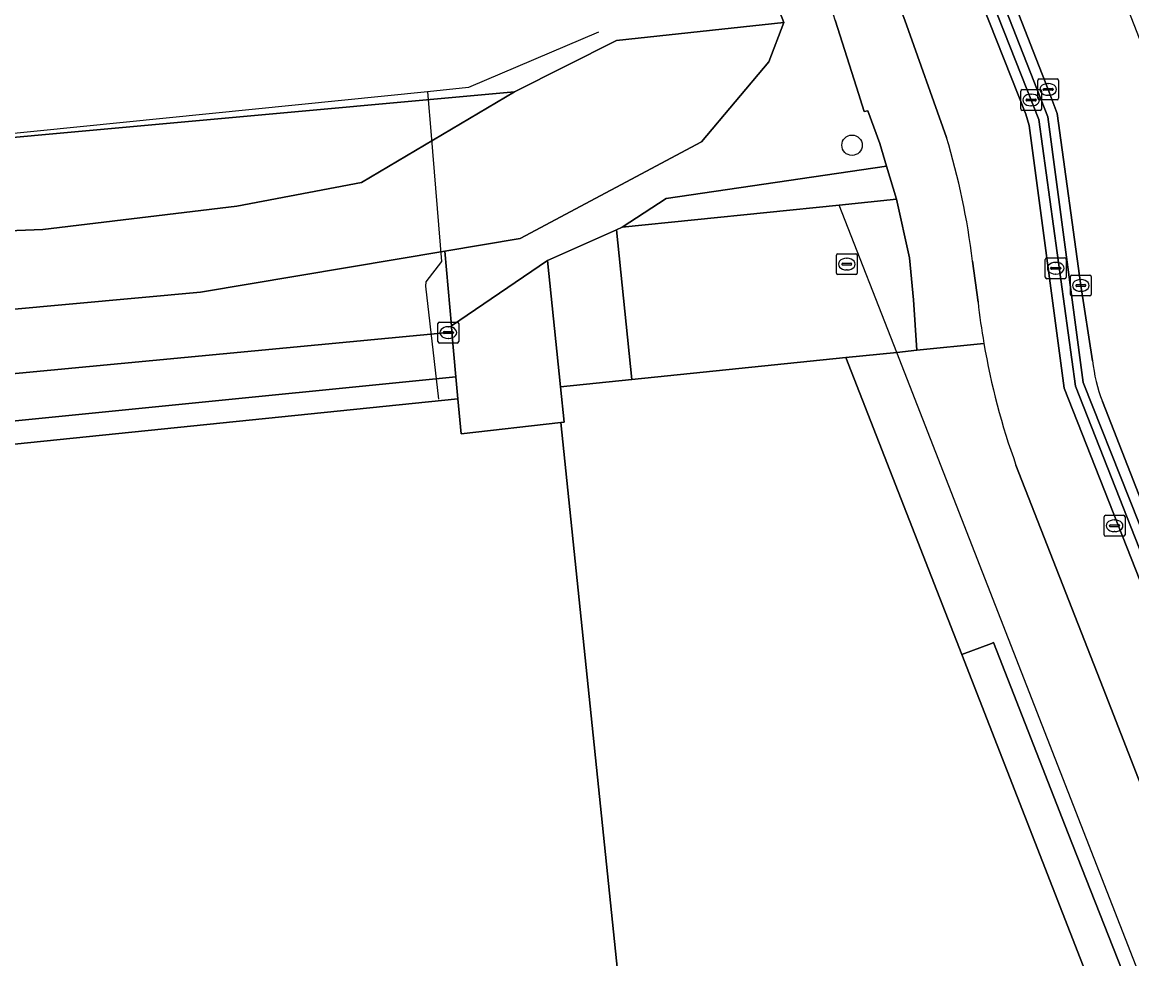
# Model space of a CAD drawing. Extents: x 160675 to 161153, y 383241 to 383714.
# Drawn here: x 161064.7 to 161117.8, y 383635.2 to 383680 of the extents above; entities that cross this region are included whole.
import ezdxf

# ---------------------------------------------------------------- set-up
doc = ezdxf.new("R2010")
doc.units = 0
for name, color, linetype in [('IMGEO_Boom', 7, 'Continuous'), ('IMGEO_Erf', 7, 'Continuous'), ('IMGEO_Fietspad_open', 7, 'Continuous'), ('IMGEO_Groenvoorziening', 7, 'Continuous'), ('IMGEO_Hek', 7, 'Continuous'), ('IMGEO_Kolk', 7, 'Continuous'), ('IMGEO_Muur', 7, 'Continuous'), ('IMGEO_Pand', 7, 'Continuous'), ('IMGEO_Pand_overbouw', 7, 'Continuous'), ('IMGEO_Parkeervlak_open', 7, 'Continuous'), ('IMGEO_Rijbaan_lokaal_gesloten', 7, 'Continuous'), ('IMGEO_Rioolput', 7, 'Continuous'), ('IMGEO_Spoorbaan_halfverhard', 7, 'Continuous'), ('IMGEO_Struiken', 7, 'Continuous'), ('IMGEO_Verkeerseiland_open', 7, 'Continuous'), ('IMGEO_Voetpad_open', 7, 'Continuous')]:
    doc.layers.add(name, color=color, linetype=linetype)

msp = doc.modelspace()

# ---------------------------------------------------------------- linework, layer by layer
at = {"layer": 'IMGEO_Boom'}
msp.add_circle((161104.402, 383674.15), 0.489, dxfattribs=at)
at = {"layer": 'IMGEO_Erf'}
msp.add_lwpolyline([(160984.439, 383636.549), (161000, 383638.275), (161000.191, 383638.296), (161000, 383640.144), (160999.151, 383648.35), (161000, 383648.437), (161003.926, 383648.838), (161003.438, 383653.613), (161085.53, 383662.01), (161085.439, 383663.057), (161025.202, 383657.046), (161003.316, 383654.807), (161002.299, 383664.755), (160997.79, 383664.294), (160994.689, 383663.977), (160994.814, 383662.758), (160951.872, 383660.829)], dxfattribs=at)
at = {"layer": 'IMGEO_Fietspad_open'}
for points in [[(161097.766, 383703.744), (161097.85, 383703.595), (161098.204, 383702.691), (161098.772, 383701.242), (161099.793, 383698.635), (161100.361, 383697.187), (161101.481, 383694.329), (161102.047, 383692.884), (161102.13, 383692.673), (161102.556, 383691.584), (161102.717, 383691.173), (161103.11, 383690.171), (161103.407, 383689.413), (161103.974, 383687.967), (161104.969, 383685.426), (161105.533, 383683.987), (161106.352, 383681.71), (161106.595, 383681.016), (161106.763, 383680.56), (161106.927, 383680.134), (161108.924, 383674.525)], [(161120.114, 383648.424), (161114.555, 383662.518), (161112.881, 383675.087), (161112.719, 383675.631), (161110.622, 383680.952)], [(161110.174, 383668.606), (161110.435, 383666.644)], [(161112.251, 383658.839), (161116.417, 383648.151), (161121.016, 383636.367), (161123.772, 383629.391), (161124.553, 383627.388), (161129.89, 383613.554), (161130.958, 383610.786), (161134.852, 383600.694)]]:
    msp.add_lwpolyline(points, dxfattribs=at)
for centre, radius, start, end in [((161074.583, 383664.181), 35.865, 7.0868, 16.7627), ((161144.251, 383670.396), 34.024, 186.332, 189.7014), ((161144.169, 383670.377), 33.94, 189.6928, 199.8747)]:
    msp.add_arc(centre, radius, start, end, dxfattribs=at)
at = {"layer": 'IMGEO_Groenvoorziening'}
for points in [[(161106.054, 383673.151), (161105.728, 383674.229), (161105.151, 383675.803), (161104.984, 383675.771), (161104.622, 383676.937), (161103.598, 383680.141), (161103.437, 383680.646), (161103.398, 383680.78), (161100.944, 383680.528), (161101.13, 383680.028), (161100.414, 383678.137), (161097.199, 383674.315), (161088.518, 383669.68), (161084.914, 383669.077), (161085.226, 383665.497), (161089.832, 383668.628), (161093.128, 383670.1), (161093.399, 383670.221), (161095.503, 383671.601)], [(161024.953, 383659.484), (161085.252, 383665.198), (161085.226, 383665.497), (161084.914, 383669.077), (161073.219, 383667.119), (161060.798, 383665.989), (161024.185, 383666.994)]]:
    msp.add_lwpolyline(points, close=True, dxfattribs=at)
at = {"layer": 'IMGEO_Hek'}
for points in [[(161092.268, 383679.561), (161086.049, 383676.92), (161084.075, 383676.703), (161084.249, 383674.639), (161084.748, 383668.585), (161083.999, 383667.607), (161083.978, 383667.396), (161084.601, 383662)], [(161084.075, 383676.703), (161036.085, 383671.875), (161029.577, 383671.395)], [(161084.914, 383669.077), (161085.226, 383665.497)], [(161085.226, 383665.497), (161085.252, 383665.198)], [(161085.252, 383665.198), (161085.439, 383663.057)], [(161085.439, 383663.057), (161085.53, 383662.01)]]:
    msp.add_lwpolyline(points, dxfattribs=at)
at = {"layer": 'IMGEO_Kolk'}
for p, q in [((161113.29, 383676.396), (161113.29, 383677.248)), ((161113.365, 383677.322), (161114.217, 383677.322)), ((161113.778, 383677.102), (161113.803, 383677.102)), ((161114.291, 383677.248), (161114.291, 383676.396)), ((161112.479, 383675.889), (161112.479, 383676.741)), ((161112.554, 383676.815), (161113.406, 383676.815)), ((161112.967, 383676.595), (161112.992, 383676.595)), ((161113.48, 383676.741), (161113.48, 383675.889)), ((161113.549, 383676.816), (161113.549, 383676.828)), ((161113.987, 383676.779), (161113.589, 383676.779)), ((161113.592, 383676.865), (161113.99, 383676.865)), ((161113.801, 383676.542), (161113.776, 383676.542)), ((161114.033, 383676.828), (161114.033, 383676.816)), ((161112.738, 383676.309), (161112.738, 383676.321)), ((161113.176, 383676.272), (161112.778, 383676.272)), ((161112.781, 383676.358), (161113.179, 383676.358)), ((161112.99, 383676.035), (161112.965, 383676.035)), ((161113.222, 383676.321), (161113.222, 383676.309)), ((161114.217, 383676.322), (161113.365, 383676.322)), ((161113.406, 383675.815), (161112.554, 383675.815)), ((161113.652, 383667.834), (161113.652, 383668.686)), ((161113.727, 383668.76), (161114.579, 383668.76)), ((161114.653, 383668.686), (161114.653, 383667.834)), ((161113.911, 383668.254), (161113.911, 383668.266)), ((161114.349, 383668.217), (161113.951, 383668.217)), ((161113.954, 383668.303), (161114.352, 383668.303)), ((161114.14, 383668.54), (161114.165, 383668.54)), ((161114.395, 383668.266), (161114.395, 383668.254)), ((161114.579, 383667.76), (161113.727, 383667.76)), ((161114.163, 383667.98), (161114.138, 383667.98)), ((161114.853, 383667.01), (161114.853, 383667.862)), ((161114.928, 383667.936), (161115.78, 383667.936)), ((161115.341, 383667.716), (161115.366, 383667.716)), ((161115.854, 383667.862), (161115.854, 383667.01)), ((161115.112, 383667.43), (161115.112, 383667.442)), ((161115.55, 383667.393), (161115.152, 383667.393)), ((161115.155, 383667.479), (161115.553, 383667.479)), ((161115.364, 383667.156), (161115.339, 383667.156)), ((161115.596, 383667.442), (161115.596, 383667.43)), ((161115.78, 383666.936), (161114.928, 383666.936))]:
    msp.add_line(p, q, dxfattribs=at)
for points in [[(161113.29, 383676.396), (161113.29, 383677.248)], [(161113.365, 383677.322), (161114.217, 383677.322)], [(161114.291, 383677.248), (161114.291, 383676.396)], [(161112.479, 383675.889), (161112.479, 383676.741)], [(161112.554, 383676.815), (161113.406, 383676.815)], [(161113.48, 383676.741), (161113.48, 383675.889)], [(161114.217, 383676.322), (161113.365, 383676.322)], [(161113.406, 383675.815), (161112.554, 383675.815)], [(161113.652, 383667.834), (161113.652, 383668.686)], [(161113.727, 383668.76), (161114.579, 383668.76)], [(161114.653, 383668.686), (161114.653, 383667.834)], [(161114.579, 383667.76), (161113.727, 383667.76)], [(161114.853, 383667.01), (161114.853, 383667.862)], [(161114.928, 383667.936), (161115.78, 383667.936)], [(161115.854, 383667.862), (161115.854, 383667.01)], [(161115.78, 383666.936), (161114.928, 383666.936)]]:
    msp.add_lwpolyline(points, dxfattribs=at)
for centre, radius, start, end in [((161113.367, 383677.246), 0.0765, 91.552, 178.448), ((161113.367, 383677.246), 0.0765, 91.552, 178.448), ((161114.215, 383677.246), 0.0765, 1.552, 88.448), ((161114.215, 383677.246), 0.0765, 1.552, 88.448), ((161112.556, 383676.739), 0.0765, 91.552, 178.448), ((161112.556, 383676.739), 0.0765, 91.552, 178.448), ((161113.404, 383676.739), 0.0765, 1.552, 88.448), ((161113.404, 383676.739), 0.0765, 1.552, 88.448), ((161113.589, 383676.825), 0.0403, 85.8775, 175.7526), ((161113.586, 383676.815), 0.0366, 178.938, 274.7102), ((161113.99, 383676.822), 0.043, 264.8664, 352.4533), ((161113.994, 383676.827), 0.0386, 1.7309, 96.639), ((161112.778, 383676.318), 0.0403, 85.8775, 175.7526), ((161112.775, 383676.308), 0.0366, 178.938, 274.7102), ((161113.179, 383676.315), 0.043, 264.8664, 352.4533), ((161113.183, 383676.32), 0.0386, 1.7309, 96.639), ((161113.367, 383676.398), 0.0765, 181.552, 268.448), ((161113.367, 383676.398), 0.0765, 181.552, 268.448), ((161114.215, 383676.398), 0.0765, 271.552, 358.448), ((161114.215, 383676.398), 0.0765, 271.552, 358.448), ((161112.556, 383675.891), 0.0765, 181.552, 268.448), ((161112.556, 383675.891), 0.0765, 181.552, 268.448), ((161113.404, 383675.891), 0.0765, 271.552, 358.448), ((161113.404, 383675.891), 0.0765, 271.552, 358.448), ((161113.729, 383668.684), 0.0765, 91.552, 178.448), ((161113.729, 383668.684), 0.0765, 91.552, 178.448), ((161114.577, 383668.684), 0.0765, 1.552, 88.448), ((161114.577, 383668.684), 0.0765, 1.552, 88.448), ((161113.951, 383668.263), 0.0403, 85.8775, 175.7526), ((161113.948, 383668.253), 0.0366, 178.938, 274.7102), ((161114.352, 383668.26), 0.043, 264.8664, 352.4533), ((161114.356, 383668.265), 0.0386, 1.7309, 96.639), ((161113.729, 383667.836), 0.0765, 181.552, 268.448), ((161113.729, 383667.836), 0.0765, 181.552, 268.448), ((161114.577, 383667.836), 0.0765, 271.552, 358.448), ((161114.577, 383667.836), 0.0765, 271.552, 358.448), ((161114.93, 383667.86), 0.0765, 91.552, 178.448), ((161114.93, 383667.86), 0.0765, 91.552, 178.448), ((161115.778, 383667.86), 0.0765, 1.552, 88.448), ((161115.778, 383667.86), 0.0765, 1.552, 88.448), ((161114.93, 383667.012), 0.0765, 181.552, 268.448), ((161114.93, 383667.012), 0.0765, 181.552, 268.448), ((161115.152, 383667.439), 0.0403, 85.8775, 175.7526), ((161115.149, 383667.429), 0.0366, 178.938, 274.7102), ((161115.553, 383667.436), 0.043, 264.8664, 352.4533), ((161115.557, 383667.441), 0.0386, 1.7309, 96.639), ((161115.778, 383667.012), 0.0765, 271.552, 358.448), ((161115.778, 383667.012), 0.0765, 271.552, 358.448)]:
    msp.add_arc(centre, radius, start, end, dxfattribs=at)
for centre, major_axis, ratio, start_param, end_param in [((161113.777, 383676.822), (-0.387, 0.002), 0.722429, 4.712389, 7.853982), ((161113.802, 383676.822), (-0.39, 0.002), 0.717154, 1.570796, 4.712389), ((161112.966, 383676.315), (-0.387, 0.002), 0.722429, 4.712389, 7.853982), ((161112.991, 383676.315), (-0.39, 0.002), 0.717154, 1.570796, 4.712389), ((161114.139, 383668.26), (-0.387, 0.002), 0.722429, 4.712389, 7.853982), ((161114.164, 383668.26), (-0.39, 0.002), 0.717154, 1.570796, 4.712389), ((161115.34, 383667.436), (-0.387, 0.002), 0.722429, 4.712389, 7.853982), ((161115.365, 383667.436), (-0.39, 0.002), 0.717154, 1.570796, 4.712389)]:
    msp.add_ellipse(centre, major_axis=major_axis, ratio=ratio, start_param=start_param, end_param=end_param, dxfattribs=at)
at = {"layer": 'IMGEO_Muur'}
msp.add_lwpolyline([(161113.775, 383675.508), (161111.583, 383681.078), (161111.104, 383682.245), (161110.868, 383682.188), (161110.589, 383682.158), (161110.911, 383681.515), (161111.116, 383681.03), (161113.349, 383675.386), (161115.096, 383662.622), (161119.488, 383651.466), (161120.137, 383649.752), (161120.575, 383649.918), (161119.9, 383651.622), (161115.471, 383662.794)], close=True, dxfattribs=at)
msp.add_lwpolyline([(161093.127, 383679.163), (161101.13, 383680.028)], dxfattribs=at)
at = {"layer": 'IMGEO_Pand'}
for points in [[(161126.246, 383601.922), (161127.726, 383601.955), (161127.701, 383603.071), (161127.441, 383604.134), (161125.936, 383607.995), (161124.848, 383610.787), (161109.653, 383649.767), (161104.111, 383663.984), (161093.866, 383662.93), (161090.454, 383662.579), (161090.629, 383660.888), (161090.467, 383660.87), (161096.92, 383598.37), (161097.8, 383598.45), (161097.706, 383599.338), (161104.472, 383600.076), (161105.209, 383592.833), (161124.609, 383598.054), (161124.448, 383598.436)], [(161027.74, 383581.8), (161076.456, 383586.789), (161075.89, 383591.57), (161084.73, 383592.49), (161085.023, 383589.483), (161085.1, 383588.687), (161085.197, 383587.691), (161089.735, 383588.159), (161096.343, 383588.84), (161099.422, 383589.166), (161099.226, 383591.056), (161103.493, 383591.497), (161102.865, 383597.667), (161097.94, 383597.13), (161097.8, 383598.45), (161096.92, 383598.37), (161090.467, 383660.87), (161085.69, 383660.33), (161085.53, 383662.01), (161003.438, 383653.613)]]:
    msp.add_lwpolyline(points, dxfattribs=at)
at = {"layer": 'IMGEO_Pand_overbouw'}
msp.add_lwpolyline([(161104.33, 383589.715), (161130.783, 383592.297), (161134.466, 383592.657), (161133.637, 383594.78), (161132.48, 383597.748), (161128.903, 383606.916), (161128.029, 383609.158), (161126.944, 383611.937), (161106.542, 383664.234), (161103.793, 383671.281), (161093.399, 383670.221), (161093.128, 383670.1), (161093.866, 383662.93), (161104.111, 383663.984), (161109.653, 383649.767), (161124.848, 383610.787), (161125.936, 383607.995), (161127.441, 383604.134), (161127.701, 383603.071), (161127.726, 383601.955), (161126.246, 383601.922)], dxfattribs=at)
at = {"layer": 'IMGEO_Parkeervlak_open'}
for points in [[(161106.535, 383671.561), (161106.054, 383673.151), (161095.503, 383671.601), (161093.399, 383670.221), (161103.793, 383671.281)], [(161107.148, 383668.764), (161106.535, 383671.561), (161103.793, 383671.281), (161093.399, 383670.221), (161093.128, 383670.1), (161093.866, 383662.93), (161104.111, 383663.984), (161106.542, 383664.234), (161107.499, 383664.332), (161107.349, 383666.754)], [(161089.832, 383668.628), (161085.226, 383665.497), (161085.252, 383665.198), (161085.439, 383663.057), (161085.53, 383662.01), (161085.69, 383660.33), (161090.467, 383660.87), (161090.629, 383660.888), (161090.454, 383662.579)]]:
    msp.add_lwpolyline(points, close=True, dxfattribs=at)
at = {"layer": 'IMGEO_Rijbaan_lokaal_gesloten'}
for points in [[(161144.838, 383610.851), (161117.027, 383682.179), (161111.913, 383681.625), (161112.098, 383681.153), (161113.792, 383676.822), (161114.217, 383675.667), (161115.354, 383667.436), (161115.917, 383663.833)], [(161116.385, 383661.887), (161120.125, 383652.32), (161121.468, 383648.922), (161127.779, 383632.959), (161130.661, 383625.681), (161134.469, 383616.066), (161134.768, 383615.31), (161135.539, 383613.332), (161136.862, 383609.936), (161139.208, 383603.621)]]:
    msp.add_lwpolyline(points, dxfattribs=at)
msp.add_arc((161123.526, 383664.634), 7.651, 186.0064, 201.0385, dxfattribs=at)
at = {"layer": 'IMGEO_Rioolput'}
for p, q in [((161103.653, 383668.032), (161103.653, 383668.884)), ((161103.728, 383668.958), (161104.58, 383668.958)), ((161104.141, 383668.738), (161104.166, 383668.738)), ((161104.654, 383668.884), (161104.654, 383668.032)), ((161103.912, 383668.452), (161103.912, 383668.464)), ((161104.35, 383668.415), (161103.952, 383668.415)), ((161103.955, 383668.501), (161104.353, 383668.501)), ((161104.164, 383668.178), (161104.139, 383668.178)), ((161104.396, 383668.464), (161104.396, 383668.452)), ((161104.58, 383667.958), (161103.728, 383667.958)), ((161084.577, 383664.756), (161084.577, 383665.608)), ((161084.652, 383665.682), (161085.504, 383665.682)), ((161085.065, 383665.462), (161085.09, 383665.462)), ((161085.578, 383665.608), (161085.578, 383664.756)), ((161084.836, 383665.176), (161084.836, 383665.188)), ((161085.274, 383665.139), (161084.876, 383665.139)), ((161084.879, 383665.225), (161085.277, 383665.225)), ((161085.088, 383664.902), (161085.063, 383664.902)), ((161085.32, 383665.188), (161085.32, 383665.176)), ((161085.504, 383664.682), (161084.652, 383664.682)), ((161116.471, 383655.506), (161116.471, 383656.358)), ((161116.546, 383656.432), (161117.398, 383656.432)), ((161117.472, 383656.358), (161117.472, 383655.506)), ((161116.73, 383655.926), (161116.73, 383655.938)), ((161117.168, 383655.889), (161116.77, 383655.889)), ((161116.773, 383655.975), (161117.171, 383655.975)), ((161116.959, 383656.212), (161116.984, 383656.212)), ((161117.214, 383655.938), (161117.214, 383655.926)), ((161117.398, 383655.432), (161116.546, 383655.432)), ((161116.982, 383655.652), (161116.957, 383655.652))]:
    msp.add_line(p, q, dxfattribs=at)
for points in [[(161103.653, 383668.032), (161103.653, 383668.884)], [(161103.728, 383668.958), (161104.58, 383668.958)], [(161104.654, 383668.884), (161104.654, 383668.032)], [(161104.58, 383667.958), (161103.728, 383667.958)], [(161084.577, 383664.756), (161084.577, 383665.608)], [(161084.652, 383665.682), (161085.504, 383665.682)], [(161085.578, 383665.608), (161085.578, 383664.756)], [(161085.504, 383664.682), (161084.652, 383664.682)], [(161116.471, 383655.506), (161116.471, 383656.358)], [(161116.546, 383656.432), (161117.398, 383656.432)], [(161117.472, 383656.358), (161117.472, 383655.506)], [(161117.398, 383655.432), (161116.546, 383655.432)]]:
    msp.add_lwpolyline(points, dxfattribs=at)
for centre, radius, start, end in [((161103.73, 383668.882), 0.0765, 91.552, 178.448), ((161103.73, 383668.882), 0.0765, 91.552, 178.448), ((161104.578, 383668.882), 0.0765, 1.552, 88.448), ((161104.578, 383668.882), 0.0765, 1.552, 88.448), ((161103.952, 383668.461), 0.0403, 85.8775, 175.7526), ((161103.949, 383668.451), 0.0366, 178.938, 274.7102), ((161104.353, 383668.458), 0.043, 264.8664, 352.4533), ((161104.357, 383668.463), 0.0386, 1.7309, 96.639), ((161103.73, 383668.034), 0.0765, 181.552, 268.448), ((161103.73, 383668.034), 0.0765, 181.552, 268.448), ((161104.578, 383668.034), 0.0765, 271.552, 358.448), ((161104.578, 383668.034), 0.0765, 271.552, 358.448), ((161084.654, 383665.606), 0.0765, 91.552, 178.448), ((161084.654, 383665.606), 0.0765, 91.552, 178.448), ((161085.502, 383665.606), 0.0765, 1.552, 88.448), ((161085.502, 383665.606), 0.0765, 1.552, 88.448), ((161084.876, 383665.185), 0.0403, 85.8775, 175.7526), ((161084.873, 383665.175), 0.0366, 178.938, 274.7102), ((161085.277, 383665.182), 0.043, 264.8664, 352.4533), ((161085.281, 383665.187), 0.0386, 1.7309, 96.639), ((161084.654, 383664.758), 0.0765, 181.552, 268.448), ((161084.654, 383664.758), 0.0765, 181.552, 268.448), ((161085.502, 383664.758), 0.0765, 271.552, 358.448), ((161085.502, 383664.758), 0.0765, 271.552, 358.448), ((161116.548, 383656.356), 0.0765, 91.552, 178.448), ((161116.548, 383656.356), 0.0765, 91.552, 178.448), ((161117.396, 383656.356), 0.0765, 1.552, 88.448), ((161117.396, 383656.356), 0.0765, 1.552, 88.448), ((161116.77, 383655.935), 0.0403, 85.8775, 175.7526), ((161116.767, 383655.925), 0.0366, 178.938, 274.7102), ((161117.171, 383655.932), 0.043, 264.8664, 352.4533), ((161117.175, 383655.937), 0.0386, 1.7309, 96.639), ((161116.548, 383655.508), 0.0765, 181.552, 268.448), ((161116.548, 383655.508), 0.0765, 181.552, 268.448), ((161117.396, 383655.508), 0.0765, 271.552, 358.448), ((161117.396, 383655.508), 0.0765, 271.552, 358.448)]:
    msp.add_arc(centre, radius, start, end, dxfattribs=at)
for centre, major_axis, ratio, start_param, end_param in [((161104.14, 383668.458), (-0.387, 0.002), 0.722429, 4.712389, 7.853982), ((161104.165, 383668.458), (-0.39, 0.002), 0.717154, 1.570796, 4.712389), ((161085.064, 383665.182), (-0.387, 0.002), 0.722429, 4.712389, 7.853982), ((161085.089, 383665.182), (-0.39, 0.002), 0.717154, 1.570796, 4.712389), ((161116.958, 383655.932), (-0.387, 0.002), 0.722429, 4.712389, 7.853982), ((161116.983, 383655.932), (-0.39, 0.002), 0.717154, 1.570796, 4.712389)]:
    msp.add_ellipse(centre, major_axis=major_axis, ratio=ratio, start_param=start_param, end_param=end_param, dxfattribs=at)
at = {"layer": 'IMGEO_Spoorbaan_halfverhard'}
msp.add_lwpolyline([(160971.538, 383665.887), (160992.861, 383667.306), (161026.677, 383671.109), (161088.25, 383676.706), (161093.127, 383679.163), (161101.13, 383680.028), (161100.944, 383680.528), (161092.512, 383703.206), (161042.213, 383698.051), (160996.257, 383695.919), (160922.821, 383695.85)], dxfattribs=at)
at = {"layer": 'IMGEO_Struiken'}
msp.add_lwpolyline([(160951.872, 383660.829), (160994.814, 383662.758), (160994.689, 383663.977), (160997.79, 383664.294), (161002.299, 383664.755), (161024.185, 383666.994), (161060.798, 383665.989), (161073.219, 383667.119), (161084.914, 383669.077), (161088.518, 383669.68), (161097.199, 383674.315), (161100.414, 383678.137), (161101.13, 383680.028), (161093.127, 383679.163), (161088.25, 383676.706), (161080.923, 383672.358), (161074.948, 383671.225), (161065.671, 383670.113), (161056.928, 383669.786), (161048.686, 383671.351), (161024.145, 383669.262), (160992.877, 383666.895), (160992.861, 383667.306), (160971.538, 383665.887)], dxfattribs=at)
msp.add_lwpolyline([(160992.877, 383666.895), (161024.145, 383669.262), (161048.686, 383671.351), (161056.928, 383669.786), (161065.671, 383670.113), (161074.948, 383671.225), (161080.923, 383672.358), (161088.25, 383676.706), (161026.677, 383671.109), (160992.861, 383667.306)], close=True, dxfattribs=at)
at = {"layer": 'IMGEO_Verkeerseiland_open'}
for points in [[(161115.917, 383663.833), (161115.354, 383667.436), (161114.217, 383675.667), (161113.792, 383676.822), (161112.098, 383681.153), (161111.913, 383681.625), (161111.66, 383682.271), (161110.796, 383684.478), (161110.229, 383685.927), (161109.206, 383688.54), (161108.64, 383689.986), (161108.176, 383691.173), (161108.13, 383691.29), (161107.589, 383692.673), (161107.274, 383693.476), (161106.708, 383694.921), (161105.604, 383697.744), (161105.037, 383699.192), (161104.013, 383701.807), (161103.446, 383703.256), (161103.043, 383704.285), (161102.508, 383704.23)], [(161102.508, 383704.23), (161102.912, 383703.198), (161103.479, 383701.75), (161104.502, 383699.135), (161105.069, 383697.687), (161106.175, 383694.861), (161106.741, 383693.416), (161107.064, 383692.59), (161107.618, 383691.173), (161108.106, 383689.928), (161108.672, 383688.481), (161109.694, 383685.87), (161110.261, 383684.421), (161111.104, 383682.245), (161111.583, 383681.078), (161113.775, 383675.508), (161115.471, 383662.794), (161119.9, 383651.622)], [(161119.488, 383651.466), (161115.096, 383662.622), (161113.349, 383675.386), (161111.116, 383681.03), (161110.911, 383681.515), (161110.433, 383681.46), (161110.511, 383681.235), (161110.622, 383680.952), (161112.719, 383675.631), (161112.881, 383675.087), (161114.555, 383662.518), (161120.114, 383648.424)], [(161120.125, 383652.32), (161116.385, 383661.887)]]:
    msp.add_lwpolyline(points, dxfattribs=at)
msp.add_arc((161123.526, 383664.634), 7.651, 186.0064, 201.0385, dxfattribs=at)
at = {"layer": 'IMGEO_Voetpad_open'}
for points in [[(161108.924, 383674.525), (161106.927, 383680.134), (161106.763, 383680.56), (161106.595, 383681.016), (161106.352, 383681.71), (161105.533, 383683.987), (161104.969, 383685.426), (161103.974, 383687.967), (161103.407, 383689.413), (161103.11, 383690.171), (161102.717, 383691.173), (161102.556, 383691.584), (161102.13, 383692.673), (161102.047, 383692.884), (161101.481, 383694.329), (161100.361, 383697.187), (161099.793, 383698.635), (161098.772, 383701.242), (161098.204, 383702.691), (161097.85, 383703.595), (161097.766, 383703.744)], [(161103.598, 383680.141), (161104.622, 383676.937), (161104.984, 383675.771), (161105.151, 383675.803), (161105.728, 383674.229), (161106.054, 383673.151), (161106.535, 383671.561), (161107.148, 383668.764), (161107.349, 383666.754), (161107.499, 383664.332), (161110.714, 383664.663)], [(161110.435, 383666.644), (161110.174, 383668.606)], [(161110.714, 383664.663), (161107.499, 383664.332), (161106.542, 383664.234), (161104.111, 383663.984), (161109.653, 383649.767), (161111.074, 383650.297), (161111.179, 383650.348), (161114.755, 383641.207), (161126.399, 383611.638), (161127.493, 383608.86), (161128.348, 383606.69), (161128.903, 383606.916), (161129.285, 383607.071), (161132.757, 383598.178), (161132.48, 383597.748), (161129.716, 383593.455), (161132.591, 383593.336)], [(161116.417, 383648.151), (161112.251, 383658.839)], [(161114.755, 383641.207), (161111.179, 383650.348), (161111.074, 383650.297), (161109.653, 383649.767), (161124.848, 383610.787), (161125.936, 383607.995), (161127.441, 383604.134), (161127.701, 383603.071), (161127.726, 383601.955), (161126.246, 383601.922)], [(161134.852, 383600.694), (161130.958, 383610.786), (161129.89, 383613.554), (161124.553, 383627.388), (161123.772, 383629.391), (161121.016, 383636.367), (161116.417, 383648.151)], [(161124.448, 383598.436), (161124.609, 383598.054), (161105.209, 383592.833), (161105.316, 383591.598), (161105.374, 383590.924), (161129.716, 383593.455), (161132.48, 383597.748), (161132.757, 383598.178), (161129.285, 383607.071), (161128.903, 383606.916), (161128.348, 383606.69), (161127.493, 383608.86), (161126.399, 383611.638), (161114.755, 383641.207)]]:
    msp.add_lwpolyline(points, dxfattribs=at)
for points in [[(161089.832, 383668.628), (161090.454, 383662.579), (161093.866, 383662.93), (161093.128, 383670.1)], [(161025.202, 383657.046), (161085.439, 383663.057), (161085.252, 383665.198), (161024.953, 383659.484)]]:
    msp.add_lwpolyline(points, close=True, dxfattribs=at)
for centre, radius, start, end in [((161074.583, 383664.181), 35.865, 7.0868, 16.7627), ((161144.251, 383670.396), 34.024, 186.332, 189.7014), ((161144.169, 383670.377), 33.94, 189.6928, 199.8747)]:
    msp.add_arc(centre, radius, start, end, dxfattribs=at)

doc.saveas('drawing.dxf')
